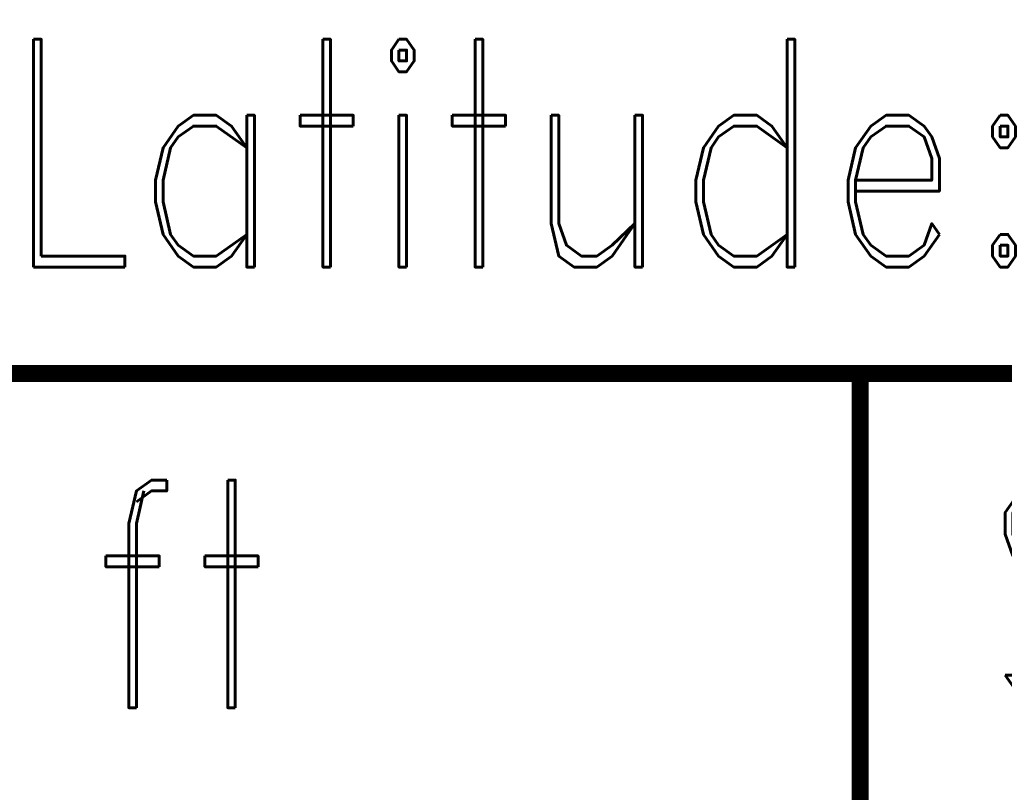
# Model space of a CAD drawing. Extents: x -2 to 113, y -136 to 16.
# Tile 331 of 541: x 20.47 to 26.38, y -2.86 to 1.78. Entities that reach past the tile are written whole.
import ezdxf
from ezdxf.enums import TextEntityAlignment as Align

# ---------------------------------------------------------------- set-up
doc = ezdxf.new("R2010")
doc.units = 0
doc.header["$MEASUREMENT"] = 0
doc.linetypes.add('SOLID', pattern=[0])
doc.layers.get('0').update_dxf_attribs({"linetype": 'SOLID'})
for name, color, linetype in [('1', 7, 'SOLID'), ('10', 7, 'SOLID'), ('11', 7, 'SOLID'), ('12', 7, 'SOLID'), ('13', 7, 'SOLID'), ('14', 7, 'SOLID'), ('15', 7, 'SOLID'), ('16', 7, 'SOLID'), ('17', 7, 'SOLID'), ('18', 7, 'SOLID'), ('19', 7, 'SOLID'), ('2', 7, 'SOLID'), ('20', 7, 'SOLID'), ('21', 7, 'SOLID'), ('22', 7, 'SOLID'), ('23', 7, 'SOLID'), ('24', 7, 'SOLID'), ('25', 7, 'SOLID'), ('26', 7, 'SOLID'), ('27', 7, 'SOLID'), ('28', 7, 'SOLID'), ('29', 7, 'SOLID'), ('3', 7, 'SOLID'), ('30', 7, 'SOLID'), ('31', 7, 'SOLID'), ('32', 7, 'SOLID'), ('33', 7, 'SOLID'), ('34', 7, 'SOLID'), ('35', 7, 'SOLID'), ('36', 7, 'SOLID'), ('37', 7, 'SOLID'), ('38', 7, 'SOLID'), ('39', 7, 'SOLID'), ('4', 7, 'SOLID'), ('40', 7, 'SOLID'), ('41', 7, 'SOLID'), ('42', 7, 'SOLID'), ('43', 7, 'SOLID'), ('44', 7, 'SOLID'), ('45', 7, 'SOLID'), ('46', 7, 'SOLID'), ('47', 7, 'SOLID'), ('48', 7, 'SOLID'), ('49', 7, 'SOLID'), ('5', 7, 'SOLID'), ('50', 7, 'SOLID'), ('51', 7, 'SOLID'), ('52', 7, 'SOLID'), ('53', 7, 'SOLID'), ('54', 7, 'SOLID'), ('55', 7, 'SOLID'), ('56', 7, 'SOLID'), ('57', 7, 'SOLID'), ('58', 7, 'SOLID'), ('59', 7, 'SOLID'), ('6', 7, 'SOLID'), ('60', 7, 'SOLID'), ('61', 7, 'SOLID'), ('62', 7, 'SOLID'), ('63', 7, 'SOLID'), ('64', 7, 'SOLID'), ('65', 7, 'SOLID'), ('66', 7, 'SOLID'), ('67', 7, 'SOLID'), ('68', 7, 'SOLID'), ('7', 7, 'SOLID'), ('8', 7, 'SOLID'), ('9', 7, 'SOLID')]:
    doc.layers.add(name, color=color, linetype=linetype)
doc.styles.add('ROMAND', font='romand', dxfattribs={"height": 1})

msp = doc.modelspace()

# ---------------------------------------------------------------- linework, layer by layer
at = {"color": 7, "linetype": 'SOLID', "const_width": 0.1029}
for points in [[(-0.2175, -0.3444), (111.5472, -0.3444)], [(25.5178, -0.3444), (25.5178, -2.9915)]]:
    msp.add_lwpolyline(points, dxfattribs=at)
at = {"layer": '1', "color": 7, "linetype": 'SOLID', "const_width": 0.1029}
for points in [[(-0.2175, -0.3444), (111.5472, -0.3444)], [(25.5178, -0.3444), (25.5178, -2.9915)]]:
    msp.add_lwpolyline(points, dxfattribs=at)
at = {"layer": '10', "color": 7, "linetype": 'SOLID', "const_width": 0.1029}
for points in [[(-0.2175, -0.3444), (111.5472, -0.3444)], [(25.5178, -0.3444), (25.5178, -2.9915)]]:
    msp.add_lwpolyline(points, dxfattribs=at)
at = {"layer": '11', "color": 7, "linetype": 'SOLID', "const_width": 0.1029}
for points in [[(-0.2175, -0.3444), (111.5472, -0.3444)], [(25.5178, -0.3444), (25.5178, -2.9915)]]:
    msp.add_lwpolyline(points, dxfattribs=at)
at = {"layer": '12', "color": 7, "linetype": 'SOLID', "const_width": 0.1029}
for points in [[(-0.2175, -0.3444), (111.5472, -0.3444)], [(25.5178, -0.3444), (25.5178, -2.9915)]]:
    msp.add_lwpolyline(points, dxfattribs=at)
at = {"layer": '13', "color": 7, "linetype": 'SOLID', "const_width": 0.1029}
for points in [[(-0.2175, -0.3444), (111.5472, -0.3444)], [(25.5178, -0.3444), (25.5178, -2.9915)]]:
    msp.add_lwpolyline(points, dxfattribs=at)
at = {"layer": '14', "color": 7, "linetype": 'SOLID', "const_width": 0.1029}
for points in [[(-0.2175, -0.3444), (111.5472, -0.3444)], [(25.5178, -0.3444), (25.5178, -2.9915)]]:
    msp.add_lwpolyline(points, dxfattribs=at)
at = {"layer": '15', "color": 7, "linetype": 'SOLID', "const_width": 0.1029}
for points in [[(-0.2175, -0.3444), (111.5472, -0.3444)], [(25.5178, -0.3444), (25.5178, -2.9915)]]:
    msp.add_lwpolyline(points, dxfattribs=at)
at = {"layer": '16', "color": 7, "linetype": 'SOLID', "const_width": 0.1029}
for points in [[(-0.2175, -0.3444), (111.5472, -0.3444)], [(25.5178, -0.3444), (25.5178, -2.9915)]]:
    msp.add_lwpolyline(points, dxfattribs=at)
at = {"layer": '17', "color": 7, "linetype": 'SOLID', "const_width": 0.1029}
for points in [[(-0.2175, -0.3444), (111.5472, -0.3444)], [(25.5178, -0.3444), (25.5178, -2.9915)]]:
    msp.add_lwpolyline(points, dxfattribs=at)
at = {"layer": '18', "color": 7, "linetype": 'SOLID', "const_width": 0.1029}
for points in [[(-0.2175, -0.3444), (111.5472, -0.3444)], [(25.5178, -0.3444), (25.5178, -2.9915)]]:
    msp.add_lwpolyline(points, dxfattribs=at)
at = {"layer": '19', "color": 7, "linetype": 'SOLID', "const_width": 0.1029}
for points in [[(-0.2175, -0.3444), (111.5472, -0.3444)], [(25.5178, -0.3444), (25.5178, -2.9915)]]:
    msp.add_lwpolyline(points, dxfattribs=at)
at = {"layer": '2', "color": 7, "linetype": 'SOLID', "const_width": 0.1029}
for points in [[(-0.2175, -0.3444), (111.5472, -0.3444)], [(25.5178, -0.3444), (25.5178, -2.9915)]]:
    msp.add_lwpolyline(points, dxfattribs=at)
at = {"layer": '20', "color": 7, "linetype": 'SOLID', "const_width": 0.1029}
for points in [[(-0.2175, -0.3444), (111.5472, -0.3444)], [(25.5178, -0.3444), (25.5178, -2.9915)]]:
    msp.add_lwpolyline(points, dxfattribs=at)
at = {"layer": '21', "color": 7, "linetype": 'SOLID', "const_width": 0.1029}
for points in [[(-0.2175, -0.3444), (111.5472, -0.3444)], [(25.5178, -0.3444), (25.5178, -2.9915)]]:
    msp.add_lwpolyline(points, dxfattribs=at)
at = {"layer": '22', "color": 7, "linetype": 'SOLID', "const_width": 0.1029}
for points in [[(-0.2175, -0.3444), (111.5472, -0.3444)], [(25.5178, -0.3444), (25.5178, -2.9915)]]:
    msp.add_lwpolyline(points, dxfattribs=at)
at = {"layer": '23', "color": 7, "linetype": 'SOLID', "const_width": 0.1029}
for points in [[(-0.2175, -0.3444), (111.5472, -0.3444)], [(25.5178, -0.3444), (25.5178, -2.9915)]]:
    msp.add_lwpolyline(points, dxfattribs=at)
at = {"layer": '24', "color": 7, "linetype": 'SOLID', "const_width": 0.1029}
for points in [[(-0.2175, -0.3444), (111.5472, -0.3444)], [(25.5178, -0.3444), (25.5178, -2.9915)]]:
    msp.add_lwpolyline(points, dxfattribs=at)
at = {"layer": '25', "color": 7, "linetype": 'SOLID', "const_width": 0.1029}
for points in [[(-0.2175, -0.3444), (111.5472, -0.3444)], [(25.5178, -0.3444), (25.5178, -2.9915)]]:
    msp.add_lwpolyline(points, dxfattribs=at)
at = {"layer": '26', "color": 7, "linetype": 'SOLID', "const_width": 0.1029}
for points in [[(-0.2175, -0.3444), (111.5472, -0.3444)], [(25.5178, -0.3444), (25.5178, -2.9915)]]:
    msp.add_lwpolyline(points, dxfattribs=at)
at = {"layer": '27', "color": 7, "linetype": 'SOLID', "const_width": 0.1029}
for points in [[(-0.2175, -0.3444), (111.5472, -0.3444)], [(25.5178, -0.3444), (25.5178, -2.9915)]]:
    msp.add_lwpolyline(points, dxfattribs=at)
at = {"layer": '28', "color": 7, "linetype": 'SOLID', "const_width": 0.1029}
for points in [[(-0.2175, -0.3444), (111.5472, -0.3444)], [(25.5178, -0.3444), (25.5178, -2.9915)]]:
    msp.add_lwpolyline(points, dxfattribs=at)
at = {"layer": '29', "color": 7, "linetype": 'SOLID', "const_width": 0.1029}
for points in [[(-0.2175, -0.3444), (111.5472, -0.3444)], [(25.5178, -0.3444), (25.5178, -2.9915)]]:
    msp.add_lwpolyline(points, dxfattribs=at)
at = {"layer": '3', "color": 7, "linetype": 'SOLID', "const_width": 0.1029}
for points in [[(-0.2175, -0.3444), (111.5472, -0.3444)], [(25.5178, -0.3444), (25.5178, -2.9915)]]:
    msp.add_lwpolyline(points, dxfattribs=at)
at = {"layer": '30', "color": 7, "linetype": 'SOLID', "const_width": 0.1029}
for points in [[(-0.2175, -0.3444), (111.5472, -0.3444)], [(25.5178, -0.3444), (25.5178, -2.9915)]]:
    msp.add_lwpolyline(points, dxfattribs=at)
at = {"layer": '31', "color": 7, "linetype": 'SOLID', "const_width": 0.1029}
for points in [[(-0.2175, -0.3444), (111.5472, -0.3444)], [(25.5178, -0.3444), (25.5178, -2.9915)]]:
    msp.add_lwpolyline(points, dxfattribs=at)
at = {"layer": '32', "color": 7, "linetype": 'SOLID', "const_width": 0.1029}
for points in [[(-0.2175, -0.3444), (111.5472, -0.3444)], [(25.5178, -0.3444), (25.5178, -2.9915)]]:
    msp.add_lwpolyline(points, dxfattribs=at)
at = {"layer": '33', "color": 7, "linetype": 'SOLID', "const_width": 0.1029}
for points in [[(-0.2175, -0.3444), (111.5472, -0.3444)], [(25.5178, -0.3444), (25.5178, -2.9915)]]:
    msp.add_lwpolyline(points, dxfattribs=at)
at = {"layer": '34', "color": 7, "linetype": 'SOLID', "const_width": 0.1029}
for points in [[(-0.2175, -0.3444), (111.5472, -0.3444)], [(25.5178, -0.3444), (25.5178, -2.9915)]]:
    msp.add_lwpolyline(points, dxfattribs=at)
at = {"layer": '35', "color": 7, "linetype": 'SOLID', "const_width": 0.1029}
for points in [[(-0.2175, -0.3444), (111.5472, -0.3444)], [(25.5178, -0.3444), (25.5178, -2.9915)]]:
    msp.add_lwpolyline(points, dxfattribs=at)
at = {"layer": '36', "color": 7, "linetype": 'SOLID', "const_width": 0.1029}
for points in [[(-0.2175, -0.3444), (111.5472, -0.3444)], [(25.5178, -0.3444), (25.5178, -2.9915)]]:
    msp.add_lwpolyline(points, dxfattribs=at)
at = {"layer": '37', "color": 7, "linetype": 'SOLID', "const_width": 0.1029}
for points in [[(-0.2175, -0.3444), (111.5472, -0.3444)], [(25.5178, -0.3444), (25.5178, -2.9915)]]:
    msp.add_lwpolyline(points, dxfattribs=at)
at = {"layer": '38', "color": 7, "linetype": 'SOLID', "const_width": 0.1029}
for points in [[(-0.2175, -0.3444), (111.5472, -0.3444)], [(25.5178, -0.3444), (25.5178, -2.9915)]]:
    msp.add_lwpolyline(points, dxfattribs=at)
at = {"layer": '39', "color": 7, "linetype": 'SOLID', "const_width": 0.1029}
for points in [[(-0.2175, -0.3444), (111.5472, -0.3444)], [(25.5178, -0.3444), (25.5178, -2.9915)]]:
    msp.add_lwpolyline(points, dxfattribs=at)
at = {"layer": '4', "color": 7, "linetype": 'SOLID', "const_width": 0.1029}
for points in [[(-0.2175, -0.3444), (111.5472, -0.3444)], [(25.5178, -0.3444), (25.5178, -2.9915)]]:
    msp.add_lwpolyline(points, dxfattribs=at)
at = {"layer": '40', "color": 7, "linetype": 'SOLID', "const_width": 0.1029}
for points in [[(-0.2175, -0.3444), (111.5472, -0.3444)], [(25.5178, -0.3444), (25.5178, -2.9915)]]:
    msp.add_lwpolyline(points, dxfattribs=at)
at = {"layer": '41', "color": 7, "linetype": 'SOLID', "const_width": 0.1029}
for points in [[(-0.2175, -0.3444), (111.5472, -0.3444)], [(25.5178, -0.3444), (25.5178, -2.9915)]]:
    msp.add_lwpolyline(points, dxfattribs=at)
at = {"layer": '42', "color": 7, "linetype": 'SOLID', "const_width": 0.1029}
for points in [[(-0.2175, -0.3444), (111.5472, -0.3444)], [(25.5178, -0.3444), (25.5178, -2.9915)]]:
    msp.add_lwpolyline(points, dxfattribs=at)
at = {"layer": '43', "color": 7, "linetype": 'SOLID', "const_width": 0.1029}
for points in [[(-0.2175, -0.3444), (111.5472, -0.3444)], [(25.5178, -0.3444), (25.5178, -2.9915)]]:
    msp.add_lwpolyline(points, dxfattribs=at)
at = {"layer": '44', "color": 7, "linetype": 'SOLID', "const_width": 0.1029}
for points in [[(-0.2175, -0.3444), (111.5472, -0.3444)], [(25.5178, -0.3444), (25.5178, -2.9915)]]:
    msp.add_lwpolyline(points, dxfattribs=at)
at = {"layer": '45', "color": 7, "linetype": 'SOLID', "const_width": 0.1029}
for points in [[(-0.2175, -0.3444), (111.5472, -0.3444)], [(25.5178, -0.3444), (25.5178, -2.9915)]]:
    msp.add_lwpolyline(points, dxfattribs=at)
at = {"layer": '46', "color": 7, "linetype": 'SOLID', "const_width": 0.1029}
for points in [[(-0.2175, -0.3444), (111.5472, -0.3444)], [(25.5178, -0.3444), (25.5178, -2.9915)]]:
    msp.add_lwpolyline(points, dxfattribs=at)
at = {"layer": '47', "color": 7, "linetype": 'SOLID', "const_width": 0.1029}
for points in [[(-0.2175, -0.3444), (111.5472, -0.3444)], [(25.5178, -0.3444), (25.5178, -2.9915)]]:
    msp.add_lwpolyline(points, dxfattribs=at)
at = {"layer": '48', "color": 7, "linetype": 'SOLID', "const_width": 0.1029}
for points in [[(-0.2175, -0.3444), (111.5472, -0.3444)], [(25.5178, -0.3444), (25.5178, -2.9915)]]:
    msp.add_lwpolyline(points, dxfattribs=at)
at = {"layer": '49', "color": 7, "linetype": 'SOLID', "const_width": 0.1029}
for points in [[(-0.2175, -0.3444), (111.5472, -0.3444)], [(25.5178, -0.3444), (25.5178, -2.9915)]]:
    msp.add_lwpolyline(points, dxfattribs=at)
at = {"layer": '5', "color": 7, "linetype": 'SOLID', "const_width": 0.1029}
for points in [[(-0.2175, -0.3444), (111.5472, -0.3444)], [(25.5178, -0.3444), (25.5178, -2.9915)]]:
    msp.add_lwpolyline(points, dxfattribs=at)
at = {"layer": '50', "color": 7, "linetype": 'SOLID', "const_width": 0.1029}
for points in [[(-0.2175, -0.3444), (111.5472, -0.3444)], [(25.5178, -0.3444), (25.5178, -2.9915)]]:
    msp.add_lwpolyline(points, dxfattribs=at)
at = {"layer": '51', "color": 7, "linetype": 'SOLID', "const_width": 0.1029}
for points in [[(-0.2175, -0.3444), (111.5472, -0.3444)], [(25.5178, -0.3444), (25.5178, -2.9915)]]:
    msp.add_lwpolyline(points, dxfattribs=at)
at = {"layer": '52', "color": 7, "linetype": 'SOLID', "const_width": 0.1029}
for points in [[(-0.2175, -0.3444), (111.5472, -0.3444)], [(25.5178, -0.3444), (25.5178, -2.9915)]]:
    msp.add_lwpolyline(points, dxfattribs=at)
at = {"layer": '53', "color": 7, "linetype": 'SOLID', "const_width": 0.1029}
for points in [[(-0.2175, -0.3444), (111.5472, -0.3444)], [(25.5178, -0.3444), (25.5178, -2.9915)]]:
    msp.add_lwpolyline(points, dxfattribs=at)
at = {"layer": '54', "color": 7, "linetype": 'SOLID', "const_width": 0.1029}
for points in [[(-0.2175, -0.3444), (111.5472, -0.3444)], [(25.5178, -0.3444), (25.5178, -2.9915)]]:
    msp.add_lwpolyline(points, dxfattribs=at)
at = {"layer": '55', "color": 7, "linetype": 'SOLID', "const_width": 0.1029}
for points in [[(-0.2175, -0.3444), (111.5472, -0.3444)], [(25.5178, -0.3444), (25.5178, -2.9915)]]:
    msp.add_lwpolyline(points, dxfattribs=at)
at = {"layer": '56', "color": 7, "linetype": 'SOLID', "const_width": 0.1029}
for points in [[(-0.2175, -0.3444), (111.5472, -0.3444)], [(25.5178, -0.3444), (25.5178, -2.9915)]]:
    msp.add_lwpolyline(points, dxfattribs=at)
at = {"layer": '57', "color": 7, "linetype": 'SOLID', "const_width": 0.1029}
for points in [[(-0.2175, -0.3444), (111.5472, -0.3444)], [(25.5178, -0.3444), (25.5178, -2.9915)]]:
    msp.add_lwpolyline(points, dxfattribs=at)
at = {"layer": '58', "color": 7, "linetype": 'SOLID', "const_width": 0.1029}
for points in [[(-0.2175, -0.3444), (111.5472, -0.3444)], [(25.5178, -0.3444), (25.5178, -2.9915)]]:
    msp.add_lwpolyline(points, dxfattribs=at)
at = {"layer": '59', "color": 7, "linetype": 'SOLID', "const_width": 0.1029}
for points in [[(-0.2175, -0.3444), (111.5472, -0.3444)], [(25.5178, -0.3444), (25.5178, -2.9915)]]:
    msp.add_lwpolyline(points, dxfattribs=at)
at = {"layer": '6', "color": 7, "linetype": 'SOLID', "const_width": 0.1029}
for points in [[(-0.2175, -0.3444), (111.5472, -0.3444)], [(25.5178, -0.3444), (25.5178, -2.9915)]]:
    msp.add_lwpolyline(points, dxfattribs=at)
at = {"layer": '60', "color": 7, "linetype": 'SOLID', "const_width": 0.1029}
for points in [[(-0.2175, -0.3444), (111.5472, -0.3444)], [(25.5178, -0.3444), (25.5178, -2.9915)]]:
    msp.add_lwpolyline(points, dxfattribs=at)
at = {"layer": '61', "color": 7, "linetype": 'SOLID', "const_width": 0.1029}
for points in [[(-0.2175, -0.3444), (111.5472, -0.3444)], [(25.5178, -0.3444), (25.5178, -2.9915)]]:
    msp.add_lwpolyline(points, dxfattribs=at)
at = {"layer": '62', "color": 7, "linetype": 'SOLID', "const_width": 0.1029}
for points in [[(-0.2175, -0.3444), (111.5472, -0.3444)], [(25.5178, -0.3444), (25.5178, -2.9915)]]:
    msp.add_lwpolyline(points, dxfattribs=at)
at = {"layer": '63', "color": 7, "linetype": 'SOLID', "const_width": 0.1029}
for points in [[(-0.2175, -0.3444), (111.5472, -0.3444)], [(25.5178, -0.3444), (25.5178, -2.9915)]]:
    msp.add_lwpolyline(points, dxfattribs=at)
at = {"layer": '64', "color": 7, "linetype": 'SOLID', "const_width": 0.1029}
for points in [[(-0.2175, -0.3444), (111.5472, -0.3444)], [(25.5178, -0.3444), (25.5178, -2.9915)]]:
    msp.add_lwpolyline(points, dxfattribs=at)
at = {"layer": '65', "color": 7, "linetype": 'SOLID', "const_width": 0.1029}
for points in [[(-0.2175, -0.3444), (111.5472, -0.3444)], [(25.5178, -0.3444), (25.5178, -2.9915)]]:
    msp.add_lwpolyline(points, dxfattribs=at)
at = {"layer": '66', "color": 7, "linetype": 'SOLID', "const_width": 0.1029}
for points in [[(-0.2175, -0.3444), (111.5472, -0.3444)], [(25.5178, -0.3444), (25.5178, -2.9915)]]:
    msp.add_lwpolyline(points, dxfattribs=at)
at = {"layer": '67', "color": 7, "linetype": 'SOLID', "const_width": 0.1029}
for points in [[(-0.2175, -0.3444), (111.5472, -0.3444)], [(25.5178, -0.3444), (25.5178, -2.9915)]]:
    msp.add_lwpolyline(points, dxfattribs=at)
at = {"layer": '68', "color": 7, "linetype": 'SOLID', "const_width": 0.1029}
for points in [[(-0.2175, -0.3444), (111.5472, -0.3444)], [(25.5178, -0.3444), (25.5178, -2.9915)]]:
    msp.add_lwpolyline(points, dxfattribs=at)
at = {"layer": '7', "color": 7, "linetype": 'SOLID', "const_width": 0.1029}
for points in [[(-0.2175, -0.3444), (111.5472, -0.3444)], [(25.5178, -0.3444), (25.5178, -2.9915)]]:
    msp.add_lwpolyline(points, dxfattribs=at)
at = {"layer": '8', "color": 7, "linetype": 'SOLID', "const_width": 0.1029}
for points in [[(-0.2175, -0.3444), (111.5472, -0.3444)], [(25.5178, -0.3444), (25.5178, -2.9915)]]:
    msp.add_lwpolyline(points, dxfattribs=at)
at = {"layer": '9', "color": 7, "linetype": 'SOLID', "const_width": 0.1029}
for points in [[(-0.2175, -0.3444), (111.5472, -0.3444)], [(25.5178, -0.3444), (25.5178, -2.9915)]]:
    msp.add_lwpolyline(points, dxfattribs=at)

# ---------------------------------------------------------------- texts
at = {"color": 7, "style": 'ROMAND', "width": 0.78}
for s, height, p in [('Latitude:', 1.36765, (20.3707, 0.9791)), ('Soil Depth:', 1.367647, (26.2531, -1.6679))]:
    msp.add_text(s, height=height, dxfattribs=at).set_placement(p, align=Align.MIDDLE_LEFT)
at = {"layer": '1', "color": 7, "style": 'ROMAND', "width": 0.78}
for s, height, p in [('Latitude:', 1.36765, (20.3707, 0.9791)), ('Soil Depth:', 1.367647, (26.2531, -1.6679))]:
    msp.add_text(s, height=height, dxfattribs=at).set_placement(p, align=Align.MIDDLE_LEFT)
at = {"layer": '10', "color": 7, "style": 'ROMAND', "width": 0.78}
for s, height, p in [('Latitude:', 1.36765, (20.3707, 0.9791)), ('Soil Depth:', 1.367647, (26.2531, -1.6679))]:
    msp.add_text(s, height=height, dxfattribs=at).set_placement(p, align=Align.MIDDLE_LEFT)
at = {"layer": '11', "color": 7, "style": 'ROMAND', "width": 0.78}
for s, height, p in [('Latitude:', 1.36765, (20.3707, 0.9791)), ('Soil Depth:', 1.367647, (26.2531, -1.6679))]:
    msp.add_text(s, height=height, dxfattribs=at).set_placement(p, align=Align.MIDDLE_LEFT)
at = {"layer": '12', "color": 7, "style": 'ROMAND', "width": 0.78}
for s, height, p in [('Latitude:', 1.36765, (20.3707, 0.9791)), ('Soil Depth:', 1.367647, (26.2531, -1.6679))]:
    msp.add_text(s, height=height, dxfattribs=at).set_placement(p, align=Align.MIDDLE_LEFT)
at = {"layer": '13', "color": 7, "style": 'ROMAND', "width": 0.78}
for s, height, p in [('Latitude:', 1.36765, (20.3707, 0.9791)), ('Soil Depth:', 1.367647, (26.2531, -1.6679))]:
    msp.add_text(s, height=height, dxfattribs=at).set_placement(p, align=Align.MIDDLE_LEFT)
at = {"layer": '14', "color": 7, "style": 'ROMAND', "width": 0.78}
for s, height, p in [('Latitude:', 1.36765, (20.3707, 0.9791)), ('Soil Depth:', 1.367647, (26.2531, -1.6679))]:
    msp.add_text(s, height=height, dxfattribs=at).set_placement(p, align=Align.MIDDLE_LEFT)
at = {"layer": '15', "color": 7, "style": 'ROMAND', "width": 0.78}
for s, height, p in [('Latitude:', 1.36765, (20.3707, 0.9791)), ('Soil Depth:', 1.367647, (26.2531, -1.6679))]:
    msp.add_text(s, height=height, dxfattribs=at).set_placement(p, align=Align.MIDDLE_LEFT)
at = {"layer": '16', "color": 7, "style": 'ROMAND', "width": 0.78}
for s, height, p in [('Latitude:', 1.36765, (20.3707, 0.9791)), ('Soil Depth:', 1.367647, (26.2531, -1.6679))]:
    msp.add_text(s, height=height, dxfattribs=at).set_placement(p, align=Align.MIDDLE_LEFT)
at = {"layer": '17', "color": 7, "style": 'ROMAND', "width": 0.78}
for s, height, p in [('Latitude:', 1.36765, (20.3707, 0.9791)), ('Soil Depth:', 1.367647, (26.2531, -1.6679))]:
    msp.add_text(s, height=height, dxfattribs=at).set_placement(p, align=Align.MIDDLE_LEFT)
at = {"layer": '18', "color": 7, "style": 'ROMAND', "width": 0.78}
for s, height, p in [('Latitude:', 1.36765, (20.3707, 0.9791)), ('Soil Depth:', 1.367647, (26.2531, -1.6679))]:
    msp.add_text(s, height=height, dxfattribs=at).set_placement(p, align=Align.MIDDLE_LEFT)
at = {"layer": '19', "color": 7, "style": 'ROMAND', "width": 0.78}
for s, height, p in [('Latitude:', 1.36765, (20.3707, 0.9791)), ('Soil Depth:', 1.367647, (26.2531, -1.6679))]:
    msp.add_text(s, height=height, dxfattribs=at).set_placement(p, align=Align.MIDDLE_LEFT)
at = {"layer": '2', "color": 7, "style": 'ROMAND', "width": 0.78}
for s, height, p in [('Latitude:', 1.36765, (20.3707, 0.9791)), ('Soil Depth:', 1.367647, (26.2531, -1.6679))]:
    msp.add_text(s, height=height, dxfattribs=at).set_placement(p, align=Align.MIDDLE_LEFT)
at = {"layer": '20', "color": 7, "style": 'ROMAND', "width": 0.78}
for s, height, p in [('Latitude:', 1.36765, (20.3707, 0.9791)), ('Soil Depth:', 1.367647, (26.2531, -1.6679))]:
    msp.add_text(s, height=height, dxfattribs=at).set_placement(p, align=Align.MIDDLE_LEFT)
at = {"layer": '21', "color": 7, "style": 'ROMAND', "width": 0.78}
for s, height, p in [('Latitude:', 1.36765, (20.3707, 0.9791)), ('Soil Depth:', 1.367647, (26.2531, -1.6679))]:
    msp.add_text(s, height=height, dxfattribs=at).set_placement(p, align=Align.MIDDLE_LEFT)
at = {"layer": '22', "color": 7, "style": 'ROMAND', "width": 0.78}
for s, height, p in [('Latitude:', 1.36765, (20.3707, 0.9791)), ('Soil Depth:', 1.367647, (26.2531, -1.6679))]:
    msp.add_text(s, height=height, dxfattribs=at).set_placement(p, align=Align.MIDDLE_LEFT)
at = {"layer": '23', "color": 7, "style": 'ROMAND', "width": 0.78}
for s, height, p in [('Latitude:', 1.36765, (20.3707, 0.9791)), ('Soil Depth:', 1.367647, (26.2531, -1.6679))]:
    msp.add_text(s, height=height, dxfattribs=at).set_placement(p, align=Align.MIDDLE_LEFT)
at = {"layer": '24', "color": 7, "style": 'ROMAND', "width": 0.78}
for s, height, p in [('Latitude:', 1.36765, (20.3707, 0.9791)), ('Soil Depth:', 1.367647, (26.2531, -1.6679))]:
    msp.add_text(s, height=height, dxfattribs=at).set_placement(p, align=Align.MIDDLE_LEFT)
at = {"layer": '25', "color": 7, "style": 'ROMAND', "width": 0.78}
for s, height, p in [('Latitude:', 1.36765, (20.3707, 0.9791)), ('Soil Depth:', 1.367647, (26.2531, -1.6679))]:
    msp.add_text(s, height=height, dxfattribs=at).set_placement(p, align=Align.MIDDLE_LEFT)
at = {"layer": '26', "color": 7, "style": 'ROMAND', "width": 0.78}
for s, height, p in [('Latitude:', 1.36765, (20.3707, 0.9791)), ('Soil Depth:', 1.367647, (26.2531, -1.6679))]:
    msp.add_text(s, height=height, dxfattribs=at).set_placement(p, align=Align.MIDDLE_LEFT)
at = {"layer": '27', "color": 7, "style": 'ROMAND', "width": 0.78}
for s, height, p in [('Latitude:', 1.36765, (20.3707, 0.9791)), ('121.5 ft', 1.36765, (15.9589, -1.6679)), ('Soil Depth:', 1.367647, (26.2531, -1.6679))]:
    msp.add_text(s, height=height, dxfattribs=at).set_placement(p, align=Align.MIDDLE_LEFT)
at = {"layer": '28', "color": 7, "style": 'ROMAND', "width": 0.78}
for s, height, p in [('Latitude:', 1.36765, (20.3707, 0.9791)), ('121.5 ft', 1.36765, (15.9589, -1.6679)), ('Soil Depth:', 1.367647, (26.2531, -1.6679))]:
    msp.add_text(s, height=height, dxfattribs=at).set_placement(p, align=Align.MIDDLE_LEFT)
at = {"layer": '29', "color": 7, "style": 'ROMAND', "width": 0.78}
for s, height, p in [('Latitude:', 1.36765, (20.3707, 0.9791)), ('Soil Depth:', 1.367647, (26.2531, -1.6679))]:
    msp.add_text(s, height=height, dxfattribs=at).set_placement(p, align=Align.MIDDLE_LEFT)
at = {"layer": '3', "color": 7, "style": 'ROMAND', "width": 0.78}
for s, height, p in [('Latitude:', 1.36765, (20.3707, 0.9791)), ('Soil Depth:', 1.367647, (26.2531, -1.6679))]:
    msp.add_text(s, height=height, dxfattribs=at).set_placement(p, align=Align.MIDDLE_LEFT)
at = {"layer": '30', "color": 7, "style": 'ROMAND', "width": 0.78}
for s, height, p in [('Latitude:', 1.36765, (20.3707, 0.9791)), ('Soil Depth:', 1.367647, (26.2531, -1.6679))]:
    msp.add_text(s, height=height, dxfattribs=at).set_placement(p, align=Align.MIDDLE_LEFT)
at = {"layer": '31', "color": 7, "style": 'ROMAND', "width": 0.78}
for s, height, p in [('Latitude:', 1.36765, (20.3707, 0.9791)), ('Soil Depth:', 1.367647, (26.2531, -1.6679))]:
    msp.add_text(s, height=height, dxfattribs=at).set_placement(p, align=Align.MIDDLE_LEFT)
at = {"layer": '32', "color": 7, "style": 'ROMAND', "width": 0.78}
for s, height, p in [('Latitude:', 1.36765, (20.3707, 0.9791)), ('Soil Depth:', 1.367647, (26.2531, -1.6679))]:
    msp.add_text(s, height=height, dxfattribs=at).set_placement(p, align=Align.MIDDLE_LEFT)
at = {"layer": '33', "color": 7, "style": 'ROMAND', "width": 0.78}
for s, height, p in [('Latitude:', 1.36765, (20.3707, 0.9791)), ('Soil Depth:', 1.367647, (26.2531, -1.6679))]:
    msp.add_text(s, height=height, dxfattribs=at).set_placement(p, align=Align.MIDDLE_LEFT)
at = {"layer": '34', "color": 7, "style": 'ROMAND', "width": 0.78}
for s, height, p in [('Latitude:', 1.36765, (20.3707, 0.9791)), ('Soil Depth:', 1.367647, (26.2531, -1.6679))]:
    msp.add_text(s, height=height, dxfattribs=at).set_placement(p, align=Align.MIDDLE_LEFT)
at = {"layer": '35', "color": 7, "style": 'ROMAND', "width": 0.78}
for s, height, p in [('Latitude:', 1.36765, (20.3707, 0.9791)), ('Soil Depth:', 1.367647, (26.2531, -1.6679))]:
    msp.add_text(s, height=height, dxfattribs=at).set_placement(p, align=Align.MIDDLE_LEFT)
at = {"layer": '36', "color": 7, "style": 'ROMAND', "width": 0.78}
for s, height, p in [('Latitude:', 1.36765, (20.3707, 0.9791)), ('Soil Depth:', 1.367647, (26.2531, -1.6679))]:
    msp.add_text(s, height=height, dxfattribs=at).set_placement(p, align=Align.MIDDLE_LEFT)
at = {"layer": '37', "color": 7, "style": 'ROMAND', "width": 0.78}
for s, height, p in [('Latitude:', 1.36765, (20.3707, 0.9791)), ('Soil Depth:', 1.367647, (26.2531, -1.6679))]:
    msp.add_text(s, height=height, dxfattribs=at).set_placement(p, align=Align.MIDDLE_LEFT)
at = {"layer": '38', "color": 7, "style": 'ROMAND', "width": 0.78}
for s, height, p in [('Latitude:', 1.36765, (20.3707, 0.9791)), ('Soil Depth:', 1.367647, (26.2531, -1.6679))]:
    msp.add_text(s, height=height, dxfattribs=at).set_placement(p, align=Align.MIDDLE_LEFT)
at = {"layer": '39', "color": 7, "style": 'ROMAND', "width": 0.78}
for s, height, p in [('Latitude:', 1.36765, (20.3707, 0.9791)), ('Soil Depth:', 1.367647, (26.2531, -1.6679))]:
    msp.add_text(s, height=height, dxfattribs=at).set_placement(p, align=Align.MIDDLE_LEFT)
at = {"layer": '4', "color": 7, "style": 'ROMAND', "width": 0.78}
for s, height, p in [('Latitude:', 1.36765, (20.3707, 0.9791)), ('Soil Depth:', 1.367647, (26.2531, -1.6679))]:
    msp.add_text(s, height=height, dxfattribs=at).set_placement(p, align=Align.MIDDLE_LEFT)
at = {"layer": '40', "color": 7, "style": 'ROMAND', "width": 0.78}
for s, height, p in [('Latitude:', 1.36765, (20.3707, 0.9791)), ('Soil Depth:', 1.367647, (26.2531, -1.6679))]:
    msp.add_text(s, height=height, dxfattribs=at).set_placement(p, align=Align.MIDDLE_LEFT)
at = {"layer": '41', "color": 7, "style": 'ROMAND', "width": 0.78}
for s, height, p in [('Latitude:', 1.36765, (20.3707, 0.9791)), ('Soil Depth:', 1.367647, (26.2531, -1.6679))]:
    msp.add_text(s, height=height, dxfattribs=at).set_placement(p, align=Align.MIDDLE_LEFT)
at = {"layer": '42', "color": 7, "style": 'ROMAND', "width": 0.78}
for s, height, p in [('Latitude:', 1.36765, (20.3707, 0.9791)), ('Soil Depth:', 1.367647, (26.2531, -1.6679))]:
    msp.add_text(s, height=height, dxfattribs=at).set_placement(p, align=Align.MIDDLE_LEFT)
at = {"layer": '43', "color": 7, "style": 'ROMAND', "width": 0.78}
for s, height, p in [('Latitude:', 1.36765, (20.3707, 0.9791)), ('Soil Depth:', 1.367647, (26.2531, -1.6679))]:
    msp.add_text(s, height=height, dxfattribs=at).set_placement(p, align=Align.MIDDLE_LEFT)
at = {"layer": '44', "color": 7, "style": 'ROMAND', "width": 0.78}
for s, height, p in [('Latitude:', 1.36765, (20.3707, 0.9791)), ('Soil Depth:', 1.367647, (26.2531, -1.6679))]:
    msp.add_text(s, height=height, dxfattribs=at).set_placement(p, align=Align.MIDDLE_LEFT)
at = {"layer": '45', "color": 7, "style": 'ROMAND', "width": 0.78}
for s, height, p in [('Latitude:', 1.36765, (20.3707, 0.9791)), ('Soil Depth:', 1.367647, (26.2531, -1.6679))]:
    msp.add_text(s, height=height, dxfattribs=at).set_placement(p, align=Align.MIDDLE_LEFT)
at = {"layer": '46', "color": 7, "style": 'ROMAND', "width": 0.78}
for s, height, p in [('Latitude:', 1.36765, (20.3707, 0.9791)), ('Soil Depth:', 1.367647, (26.2531, -1.6679))]:
    msp.add_text(s, height=height, dxfattribs=at).set_placement(p, align=Align.MIDDLE_LEFT)
at = {"layer": '47', "color": 7, "style": 'ROMAND', "width": 0.78}
for s, height, p in [('Latitude:', 1.36765, (20.3707, 0.9791)), ('Soil Depth:', 1.367647, (26.2531, -1.6679))]:
    msp.add_text(s, height=height, dxfattribs=at).set_placement(p, align=Align.MIDDLE_LEFT)
at = {"layer": '48', "color": 7, "style": 'ROMAND', "width": 0.78}
for s, height, p in [('Latitude:', 1.36765, (20.3707, 0.9791)), ('Soil Depth:', 1.367647, (26.2531, -1.6679))]:
    msp.add_text(s, height=height, dxfattribs=at).set_placement(p, align=Align.MIDDLE_LEFT)
at = {"layer": '49', "color": 7, "style": 'ROMAND', "width": 0.78}
for s, height, p in [('Latitude:', 1.36765, (20.3707, 0.9791)), ('Soil Depth:', 1.367647, (26.2531, -1.6679))]:
    msp.add_text(s, height=height, dxfattribs=at).set_placement(p, align=Align.MIDDLE_LEFT)
at = {"layer": '5', "color": 7, "style": 'ROMAND', "width": 0.78}
for s, height, p in [('Latitude:', 1.36765, (20.3707, 0.9791)), ('Soil Depth:', 1.367647, (26.2531, -1.6679))]:
    msp.add_text(s, height=height, dxfattribs=at).set_placement(p, align=Align.MIDDLE_LEFT)
at = {"layer": '50', "color": 7, "style": 'ROMAND', "width": 0.78}
for s, height, p in [('Latitude:', 1.36765, (20.3707, 0.9791)), ('Soil Depth:', 1.367647, (26.2531, -1.6679))]:
    msp.add_text(s, height=height, dxfattribs=at).set_placement(p, align=Align.MIDDLE_LEFT)
at = {"layer": '51', "color": 7, "style": 'ROMAND', "width": 0.78}
for s, height, p in [('Latitude:', 1.36765, (20.3707, 0.9791)), ('Soil Depth:', 1.367647, (26.2531, -1.6679))]:
    msp.add_text(s, height=height, dxfattribs=at).set_placement(p, align=Align.MIDDLE_LEFT)
at = {"layer": '52', "color": 7, "style": 'ROMAND', "width": 0.78}
for s, height, p in [('Latitude:', 1.36765, (20.3707, 0.9791)), ('Soil Depth:', 1.367647, (26.2531, -1.6679))]:
    msp.add_text(s, height=height, dxfattribs=at).set_placement(p, align=Align.MIDDLE_LEFT)
at = {"layer": '53', "color": 7, "style": 'ROMAND', "width": 0.78}
for s, height, p in [('Latitude:', 1.36765, (20.3707, 0.9791)), ('Soil Depth:', 1.367647, (26.2531, -1.6679))]:
    msp.add_text(s, height=height, dxfattribs=at).set_placement(p, align=Align.MIDDLE_LEFT)
at = {"layer": '54', "color": 7, "style": 'ROMAND', "width": 0.78}
for s, height, p in [('Latitude:', 1.36765, (20.3707, 0.9791)), ('Soil Depth:', 1.367647, (26.2531, -1.6679))]:
    msp.add_text(s, height=height, dxfattribs=at).set_placement(p, align=Align.MIDDLE_LEFT)
at = {"layer": '55', "color": 7, "style": 'ROMAND', "width": 0.78}
for s, height, p in [('Latitude:', 1.36765, (20.3707, 0.9791)), ('Soil Depth:', 1.367647, (26.2531, -1.6679))]:
    msp.add_text(s, height=height, dxfattribs=at).set_placement(p, align=Align.MIDDLE_LEFT)
at = {"layer": '56', "color": 7, "style": 'ROMAND', "width": 0.78}
for s, height, p in [('Latitude:', 1.36765, (20.3707, 0.9791)), ('Soil Depth:', 1.367647, (26.2531, -1.6679))]:
    msp.add_text(s, height=height, dxfattribs=at).set_placement(p, align=Align.MIDDLE_LEFT)
at = {"layer": '57', "color": 7, "style": 'ROMAND', "width": 0.78}
for s, height, p in [('Latitude:', 1.36765, (20.3707, 0.9791)), ('Soil Depth:', 1.367647, (26.2531, -1.6679))]:
    msp.add_text(s, height=height, dxfattribs=at).set_placement(p, align=Align.MIDDLE_LEFT)
at = {"layer": '58', "color": 7, "style": 'ROMAND', "width": 0.78}
for s, height, p in [('Latitude:', 1.36765, (20.3707, 0.9791)), ('Soil Depth:', 1.367647, (26.2531, -1.6679))]:
    msp.add_text(s, height=height, dxfattribs=at).set_placement(p, align=Align.MIDDLE_LEFT)
at = {"layer": '59', "color": 7, "style": 'ROMAND', "width": 0.78}
for s, height, p in [('Latitude:', 1.36765, (20.3707, 0.9791)), ('Soil Depth:', 1.367647, (26.2531, -1.6679))]:
    msp.add_text(s, height=height, dxfattribs=at).set_placement(p, align=Align.MIDDLE_LEFT)
at = {"layer": '6', "color": 7, "style": 'ROMAND', "width": 0.78}
for s, height, p in [('Latitude:', 1.36765, (20.3707, 0.9791)), ('Soil Depth:', 1.367647, (26.2531, -1.6679))]:
    msp.add_text(s, height=height, dxfattribs=at).set_placement(p, align=Align.MIDDLE_LEFT)
at = {"layer": '60', "color": 7, "style": 'ROMAND', "width": 0.78}
for s, height, p in [('Latitude:', 1.36765, (20.3707, 0.9791)), ('Soil Depth:', 1.367647, (26.2531, -1.6679))]:
    msp.add_text(s, height=height, dxfattribs=at).set_placement(p, align=Align.MIDDLE_LEFT)
at = {"layer": '61', "color": 7, "style": 'ROMAND', "width": 0.78}
for s, height, p in [('Latitude:', 1.36765, (20.3707, 0.9791)), ('Soil Depth:', 1.367647, (26.2531, -1.6679))]:
    msp.add_text(s, height=height, dxfattribs=at).set_placement(p, align=Align.MIDDLE_LEFT)
at = {"layer": '62', "color": 7, "style": 'ROMAND', "width": 0.78}
for s, height, p in [('Latitude:', 1.36765, (20.3707, 0.9791)), ('Soil Depth:', 1.367647, (26.2531, -1.6679))]:
    msp.add_text(s, height=height, dxfattribs=at).set_placement(p, align=Align.MIDDLE_LEFT)
at = {"layer": '63', "color": 7, "style": 'ROMAND', "width": 0.78}
for s, height, p in [('Latitude:', 1.36765, (20.3707, 0.9791)), ('Soil Depth:', 1.367647, (26.2531, -1.6679))]:
    msp.add_text(s, height=height, dxfattribs=at).set_placement(p, align=Align.MIDDLE_LEFT)
at = {"layer": '64', "color": 7, "style": 'ROMAND', "width": 0.78}
for s, height, p in [('Latitude:', 1.36765, (20.3707, 0.9791)), ('Soil Depth:', 1.367647, (26.2531, -1.6679))]:
    msp.add_text(s, height=height, dxfattribs=at).set_placement(p, align=Align.MIDDLE_LEFT)
at = {"layer": '65', "color": 7, "style": 'ROMAND', "width": 0.78}
for s, height, p in [('Latitude:', 1.36765, (20.3707, 0.9791)), ('Soil Depth:', 1.367647, (26.2531, -1.6679))]:
    msp.add_text(s, height=height, dxfattribs=at).set_placement(p, align=Align.MIDDLE_LEFT)
at = {"layer": '66', "color": 7, "style": 'ROMAND', "width": 0.78}
for s, height, p in [('Latitude:', 1.36765, (20.3707, 0.9791)), ('Soil Depth:', 1.367647, (26.2531, -1.6679))]:
    msp.add_text(s, height=height, dxfattribs=at).set_placement(p, align=Align.MIDDLE_LEFT)
at = {"layer": '67', "color": 7, "style": 'ROMAND', "width": 0.78}
for s, height, p in [('Latitude:', 1.36765, (20.3707, 0.9791)), ('Soil Depth:', 1.367647, (26.2531, -1.6679))]:
    msp.add_text(s, height=height, dxfattribs=at).set_placement(p, align=Align.MIDDLE_LEFT)
at = {"layer": '68', "color": 7, "style": 'ROMAND', "width": 0.78}
for s, height, p in [('Latitude:', 1.36765, (20.3707, 0.9791)), ('Soil Depth:', 1.367647, (26.2531, -1.6679))]:
    msp.add_text(s, height=height, dxfattribs=at).set_placement(p, align=Align.MIDDLE_LEFT)
at = {"layer": '7', "color": 7, "style": 'ROMAND', "width": 0.78}
for s, height, p in [('Latitude:', 1.36765, (20.3707, 0.9791)), ('Soil Depth:', 1.367647, (26.2531, -1.6679))]:
    msp.add_text(s, height=height, dxfattribs=at).set_placement(p, align=Align.MIDDLE_LEFT)
at = {"layer": '8', "color": 7, "style": 'ROMAND', "width": 0.78}
for s, height, p in [('Latitude:', 1.36765, (20.3707, 0.9791)), ('Soil Depth:', 1.367647, (26.2531, -1.6679))]:
    msp.add_text(s, height=height, dxfattribs=at).set_placement(p, align=Align.MIDDLE_LEFT)
at = {"layer": '9', "color": 7, "style": 'ROMAND', "width": 0.78}
for s, height, p in [('Latitude:', 1.36765, (20.3707, 0.9791)), ('Soil Depth:', 1.367647, (26.2531, -1.6679))]:
    msp.add_text(s, height=height, dxfattribs=at).set_placement(p, align=Align.MIDDLE_LEFT)

doc.saveas('drawing.dxf')
